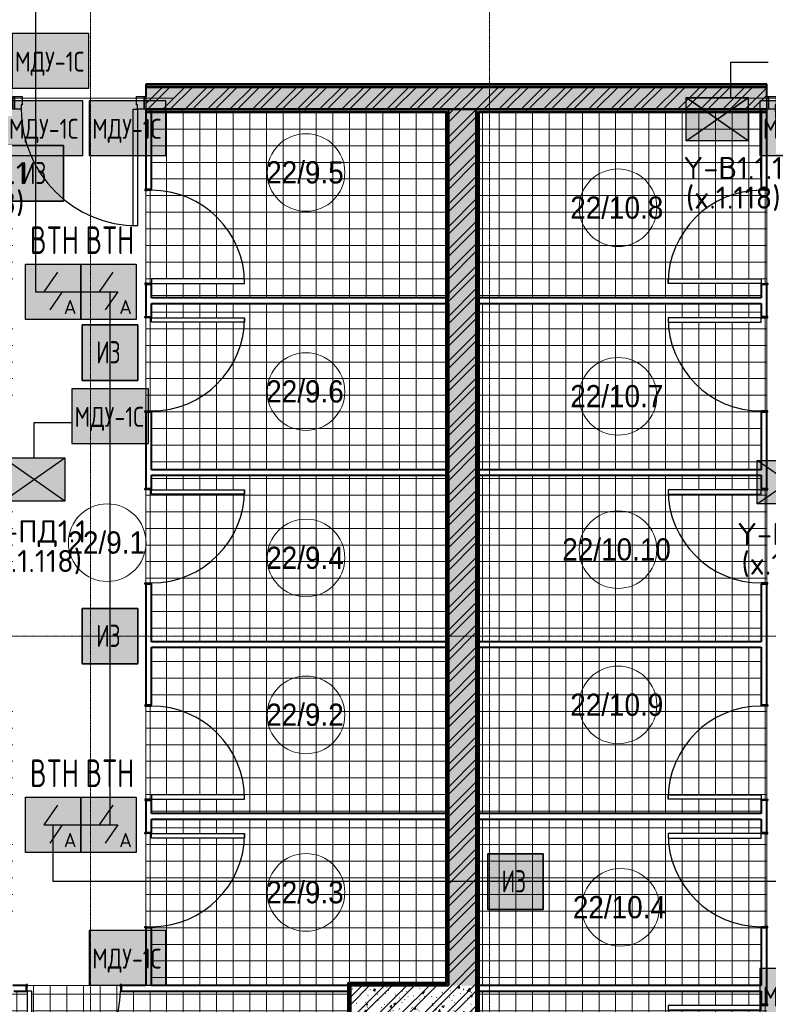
# Model space of a CAD drawing. Header units: millimetres. Extents: x -135639 to 224623, y -383017 to -59102.
# Tile 371 of 494: x 117175 to 123927, y -188040 to -179164. Entities that reach past the tile are written whole.
import ezdxf
from ezdxf.enums import TextEntityAlignment as Align

# ---------------------------------------------------------------- set-up
doc = ezdxf.new("R2010")
doc.units = ezdxf.units.MM
doc.linetypes.add('CONTINOUS', pattern=[0])
doc.linetypes.add('Линия сетки', pattern=[25, 20, -2.5, 0, -2.5])
for name, color, linetype, lineweight in [('A-010-A_ROOM', 7, 'Continuous', 20), ('A-200-M_WALL', 7, 'Continuous', 18), ('A-200-M_WALL_INT', 7, 'Continuous', 18), ('A-200-M_WALL_PAT', 7, 'Continuous', 40), ('A-325-M_DOOR', 7, 'Continuous', 18), ('A-325-M_DOOR__FRAME', 7, 'Continuous', 30), ('A-325-M_DOOR_PANEL', 7, 'Continuous', 30), ('A-350-H_CEILING', 7, 'Continuous', 18), ('A-350-M_CEILING', 7, 'Continuous', 18), ('S-280-M_STRUCT_FRAME', 7, 'Continuous', 18), ('Z-030-M_GRID', 7, 'Continuous', 9), ('Арматура воздуховодов', 7, 'Continuous', 18), ('ОС', 5, 'Continuous', 25), ('ПС', 7, 'Continuous', 40), ('СС-011-ПОЖ-СИГНАЛИЗАЦИЯ', 1, 'Continuous', 30)]:
    doc.layers.add(name, color=color, linetype=linetype, lineweight=lineweight)
doc.layers.add('ССПС', color=5, linetype='Continuous')
doc.styles.add('1111', font='isocpeur.ttf')
doc.styles.add('Arial_2', font='arial.ttf', dxfattribs={"width": 0.9, "height": 400})
doc.styles.add('ISOCPEUR', font='isocpeur.ttf', dxfattribs={"height": 300})
pattern_1 = [(50, (0, 0), (218.62117, -19.1268), [22.86, -251.46]), (355, (0, 0), (-42.29187, 229.2684), [18.288, -201.168]), (100.451, (18.22, -1.6), (176.33107, 210.13963), [19.428, -213.708]), (46.184, (0, 60.96), (325.29495, -50.45164), [34.29, -377.19]), (96.636, (27.1, 56.76), (284.883, 296.91266), [29.142, -320.562]), (351.184, (0, 60.96), (284.8858, 296.9107), [27.432, -301.752]), (21, (30.48, 45.72), (181.93753, -122.71832), [22.86, -251.46]), (326, (30.48, 45.72), (74.16223, 221.0262), [18.288, -201.168]), (71.451, (45.64, 35.5), (256.10035, 98.30526), [19.428, -213.708]), (37.5, (0, 0), (3.70639, 101.465895), [3.353, -195.377, 3.353, -200.863, -201.93]), (37.5, (0, 0), (3.70639, 101.465895), [-402.946, 3.353, -198.577]), (7.5, (0, 0), (80.18358, 120.21653), [3.353, -113.081, 3.353, -190.805, -76.962]), (7.5, (0, 0), (80.18358, 120.21653), [-310.591, 3.353, -73.609]), (327.5, (-67.97, 0), (162.708646, -6.87497), [3.353, -72.847, 3.353, -234.391, -315.468]), (327.5, (-67.97, 0), (162.708646, -6.87497), [-313.944, 3.353, -312.115]), (317.5, (-98.45, 0), (177.75468, 30.51183), [3.353, -95.707, 3.353, -154.534, -224.028]), (317.5, (-98.45, 0), (177.75468, 30.51183), [-256.946, 3.353, -220.675])]
pattern_2 = [(45, (0, 0), (-101.02788, 101.02788), []), (45, (67.35, 0), (-101.02788, 101.02788), [])]
pattern_3 = [(0, (0, 0), (0, 150), []), (90, (0, 0), (-150, 9e-15), [])]
pattern_4 = [(0, (0, 0), (406.4, 101.6), [33.528, -271.272, 33.528, -271.272, -1625.6]), (0, (0, 0), (406.4, 101.6), [-609.6, 33.528, -576.072, 33.528, -271.272, -711.2]), (0, (0, 0), (406.4, 101.6), [-1524, 33.528, -169.672, 33.528, -474.472]), (120, (152.4, 50.8), (-291.18818, 301.152724), [33.528, -271.272, 33.528, -271.272, -1625.6]), (120, (152.4, 50.8), (-291.18818, 301.152724), [-609.6, 33.528, -576.072, 33.528, -271.272, -711.2]), (120, (152.4, 50.8), (-291.18818, 301.152724), [-1524, 33.528, -169.672, 33.528, -474.472]), (240, (203.2, 254), (-115.21182, -402.752724), [33.528, -271.272, 33.528, -271.272, -1625.6]), (240, (203.2, 254), (-115.21182, -402.752724), [-609.6, 33.528, -576.072, 33.528, -271.272, -711.2]), (240, (203.2, 254), (-115.21182, -402.752724), [-1524, 33.528, -169.672, 33.528, -474.472])]

# ---------------------------------------------------------------- blocks, each defined once
blk = doc.blocks.new('101_Дверь_Однопольная - _ПЧ_800х2000_Кладовая_Л-4170134-B1_-7_650_')
at = {"layer": 'A-325-M_DOOR', "color": 253, "lineweight": 30, "true_color": 0xaaaaaa}
for p, q in [((-430, 25), (-431, 25)), ((-431, 25), (-431, -35)), ((-430, -35), (-430, 25)), ((431, 25), (430, 25)), ((430, 25), (430, -35)), ((431, -35), (431, 25)), ((-431, -35), (-430, -35)), ((430, -35), (431, -35))]:
    blk.add_line(p, q, dxfattribs=at)
at = {"layer": 'A-325-M_DOOR__FRAME', "color": 253, "true_color": 0xaaaaaa}
for p, q in [((-420, 25), (-430, 25)), ((-430, 25), (-430, -35)), ((-420, -15), (-420, 25)), ((430, 25), (420, 25)), ((420, 25), (420, -15)), ((430, -35), (430, 25)), ((-430, -35), (-419, -35)), ((-419, -15), (-420, -15)), ((-419, -35), (-419, -15)), ((420, -15), (419, -15)), ((419, -15), (419, -35)), ((419, -35), (430, -35))]:
    blk.add_line(p, q, dxfattribs=at)
at = {"layer": 'A-325-M_DOOR_PANEL', "color": 253, "true_color": 0xaaaaaa}
for p, q in [((420, 865), (380, 865)), ((380, 865), (380, 25)), ((420, 25), (420, 865)), ((380, 25), (420, 25))]:
    blk.add_line(p, q, dxfattribs=at)
blk.add_arc((420, 25), 840, 90, 180, dxfattribs=at)
blk = doc.blocks.new('101_Дверь_Однопольная - _ПЧ_800х2000_Кладовая_Пр-4169783-B1_-7_650_')
at = {"layer": 'A-325-M_DOOR', "color": 253, "lineweight": 30, "true_color": 0xaaaaaa}
for p, q in [((-431, 25), (-430, 25)), ((-431, -35), (-431, 25)), ((-430, 25), (-430, -35)), ((430, -35), (430, 25)), ((430, 25), (431, 25)), ((431, 25), (431, -35)), ((-430, -35), (-431, -35)), ((431, -35), (430, -35))]:
    blk.add_line(p, q, dxfattribs=at)
at = {"layer": 'A-325-M_DOOR__FRAME', "color": 253, "true_color": 0xaaaaaa}
for p, q in [((-430, 25), (-420, 25)), ((-430, -35), (-430, 25)), ((-420, 25), (-420, -15)), ((420, 25), (430, 25)), ((420, -15), (420, 25)), ((430, 25), (430, -35)), ((-419, -35), (-430, -35)), ((-420, -15), (-419, -15)), ((-419, -15), (-419, -35)), ((419, -15), (420, -15)), ((419, -35), (419, -15)), ((430, -35), (419, -35))]:
    blk.add_line(p, q, dxfattribs=at)
at = {"layer": 'A-325-M_DOOR_PANEL', "color": 253, "true_color": 0xaaaaaa}
for p, q in [((-420, 865), (-380, 865)), ((-420, 25), (-420, 865)), ((-380, 865), (-380, 25)), ((-380, 25), (-420, 25))]:
    blk.add_line(p, q, dxfattribs=at)
blk.add_arc((-420, 25), 840, 0, 90, dxfattribs=at)
blk = doc.blocks.new('101_Дверь_Однопольная - _ПЧ_Мет_1000х2000_Блок кладовых_EI60_Пр-4454897-B1_-7_650_')
at = {"layer": 'A-325-M_DOOR', "color": 253, "lineweight": 30, "true_color": 0xaaaaaa}
for p, q in [((-600, 100), (-585, 100)), ((-600, -15), (-600, 100)), ((-585, 100), (-585, -15)), ((585, -15), (585, 100)), ((585, 100), (600, 100)), ((600, 100), (600, -15)), ((-585, -15), (-600, -15)), ((600, -15), (585, -15))]:
    blk.add_line(p, q, dxfattribs=at)
at = {"layer": 'A-325-M_DOOR__FRAME', "color": 253, "true_color": 0xaaaaaa}
for p, q in [((-585, 100), (-525, 100)), ((-585, -15), (-585, 100)), ((-525, 100), (-525, 60)), ((525, 100), (585, 100)), ((525, 60), (525, 100)), ((585, 100), (585, -15)), ((-525, 60), (-515, 60)), ((-515, 60), (-515, -15)), ((515, 60), (525, 60)), ((515, -15), (515, 60)), ((-515, -15), (-585, -15)), ((585, -15), (515, -15))]:
    blk.add_line(p, q, dxfattribs=at)
at = {"layer": 'A-325-M_DOOR_PANEL', "color": 253, "true_color": 0xaaaaaa}
for p, q in [((-525, 1150), (-485, 1150)), ((-525, 100), (-525, 1150)), ((-485, 1150), (-485, 100)), ((-485, 100), (-525, 100))]:
    blk.add_line(p, q, dxfattribs=at)
blk.add_arc((-525, 100), 1050, 0, 90, dxfattribs=at)
blk = doc.blocks.new('ПР - _ПЧ_1200_200_Оп250-250_Шаг300_Арм16_Арм10-3250725-B1_-7_650_')
at = {"layer": 'S-280-M_STRUCT_FRAME', "color": 21, "true_color": 0xffaaaa}
for p, q in [((-850, 0), (850, 0)), ((-850, 0), (-600, 0)), ((-515, 0), (515, 0)), ((-515, 0), (515, 0)), ((600, 0), (850, 0))]:
    blk.add_line(p, q, dxfattribs=at)
blk = doc.blocks.new('135_SLK_GD_AR_rvt-1-B1_-7_650_')
at = {"layer": 'A-200-M_WALL_PAT', "lineweight": 9, "true_color": 0xaaaaaa}
h = blk.add_hatch(dxfattribs=at)
h.set_pattern_fill('FP_11', color=253, style=0, pattern_type=2)
h.set_pattern_definition(pattern_4)
h.paths.add_polyline_path([(136300, 13050), (136300, 13070), (134940, 13070), (134940, 13050), (136297.5, 13050)])
h.paths.add_polyline_path([(133250, 13050), (133740, 13050), (133740, 13070), (133250, 13070)])
h.paths.add_polyline_path([(129706.9, 13050), (132050, 13050), (132050, 13070), (126450, 13070), (126450, 13050), (127823.9, 13050)])
h.paths.add_polyline_path([(124057.9, 13050), (125250, 13050), (125250, 13070), (119375, 13070), (119375, 13050), (120291.8, 13050)])
h.paths.add_polyline_path([(118175, 13050), (118175, 13070), (114800, 13070), (114800, 13050), (116525.8, 13050)])
h.paths.add_polyline_path([(111300, 13050), (113600, 13050), (113600, 13070), (109300, 13070), (109300, 13050), (110876.7, 13050)])
h.paths.add_polyline_path([(107450, 13050), (107450, 13070), (104491, 13070), (104475.1, 13050), (105227.6, 13050)])
h = blk.add_hatch(dxfattribs=at)
h.set_pattern_fill('FP_1', color=253, style=0, pattern_type=2)
h.set_pattern_definition(pattern_1)
h.paths.add_polyline_path([(133740, 12850), (133740, 13050), (133250, 13050), (133250, 12850), (133473, 12850)])
h.paths.add_polyline_path([(136300, 12850), (136300, 13050), (134940, 13050), (134940, 12850), (136297.5, 12850)])
h.paths.add_polyline_path([(131590, 12850), (132050, 12850), (132050, 13050), (126450, 13050), (126450, 12850), (129706.9, 12850)])
h.paths.add_polyline_path([(122075, 12850), (125250, 12850), (125250, 13050), (119375, 13050), (119375, 12850), (120291.8, 12850)])
h.paths.add_polyline_path([(116525.8, 12850), (118175, 12850), (118175, 13050), (114800, 13050), (114800, 12850), (115195, 12850)])
h.paths.add_polyline_path([(111300, 12850), (113600, 12850), (113600, 13050), (111300, 13050)])
h = blk.add_hatch(dxfattribs=at)
h.set_pattern_fill('FP_2', color=253, style=0, pattern_type=2)
h.set_pattern_definition(pattern_2)
h.paths.add_polyline_path([(133740, 12850), (133740, 13050), (133250, 13050), (133250, 12850), (133473, 12850)])
h.paths.add_polyline_path([(136300, 12850), (136300, 13050), (134940, 13050), (134940, 12850), (136297.5, 12850)])
h.paths.add_polyline_path([(131590, 12850), (132050, 12850), (132050, 13050), (126450, 13050), (126450, 12850), (129706.9, 12850)])
h.paths.add_polyline_path([(122075, 12850), (125250, 12850), (125250, 13050), (119375, 13050), (119375, 12850), (120291.8, 12850)])
h.paths.add_polyline_path([(116525.8, 12850), (118175, 12850), (118175, 13050), (114800, 13050), (114800, 12850), (115195, 12850)])
h.paths.add_polyline_path([(111300, 12850), (113600, 12850), (113600, 13050), (111300, 13050)])
h = blk.add_hatch(dxfattribs=at)
h.set_pattern_fill('FP_11', color=253, style=0, pattern_type=2)
h.set_pattern_definition(pattern_4)
h.paths.add_polyline_path([(129155, 12830), (129160, 12830), (129160, 12850), (126450, 12850), (126450, 12830), (127823.9, 12830)])
h.paths.add_polyline_path([(124057.9, 12830), (125250, 12830), (125250, 12850), (122350, 12850), (122350, 12830), (122370, 12830)])
h = blk.add_hatch(dxfattribs=at)
h.set_pattern_fill('FP_11', color=253, style=0, pattern_type=2)
h.set_pattern_definition(pattern_4)
h.paths.add_polyline_path([(129160, 4970), (129180, 4970), (129180, 12850), (129160, 12850), (129160, 4975)])
h = blk.add_hatch(dxfattribs=at)
h.set_pattern_fill('FP_1', color=253, style=0, pattern_type=2)
h.set_pattern_definition(pattern_1)
h.paths.add_polyline_path([(129180, 4950), (129430, 4950), (129430, 12850), (129180, 12850), (129180, 4975)])
h = blk.add_hatch(dxfattribs=at)
h.set_pattern_fill('FP_2', color=253, style=0, pattern_type=2)
h.set_pattern_definition(pattern_2)
h.paths.add_polyline_path([(129180, 4950), (129430, 4950), (129430, 12850), (129180, 12850), (129180, 4975)])
h = blk.add_hatch(dxfattribs=at)
h.set_pattern_fill('FP_11', color=253, style=0, pattern_type=2)
h.set_pattern_definition(pattern_4)
h.paths.add_polyline_path([(132050, 12830), (132050, 12850), (129430, 12850), (129430, 12830), (131590, 12830)])
h = blk.add_hatch(dxfattribs=at)
h.set_pattern_fill('FP_11', color=253, style=0, pattern_type=2)
h.set_pattern_definition(pattern_4)
h.paths.add_polyline_path([(129450, 4680), (129450, 12830), (129430, 12830), (129430, 4680)])
h = blk.add_hatch(dxfattribs=at)
h.set_pattern_fill('FP_11', color=253, style=0, pattern_type=2)
h.set_pattern_definition(pattern_4)
h.paths.add_polyline_path([(128275, 3504.6), (128295, 3534.3), (128295, 4970), (128275, 4970), (128275, 3513.5)])
h = blk.add_hatch(dxfattribs=at)
h.set_pattern_fill('FP_11', color=253, style=0, pattern_type=2)
h.set_pattern_definition(pattern_4)
h.paths.add_polyline_path([(128295, 4950), (129180, 4950), (129180, 4970), (128295, 4970)])
h = blk.add_hatch(dxfattribs=at)
h.set_pattern_fill('FP_1', color=253, style=0, pattern_type=2)
h.set_pattern_definition(pattern_1)
h.paths.add_polyline_path([(128295, 4700), (129430, 4700), (129430, 4950), (128295, 4950)])
h = blk.add_hatch(dxfattribs=at)
h.set_pattern_fill('FP_2', color=253, style=0, pattern_type=2)
h.set_pattern_definition(pattern_2)
h.paths.add_polyline_path([(128295, 4700), (129430, 4700), (129430, 4950), (128295, 4950)])
at = {"layer": 'A-350-H_CEILING', "true_color": 0xaaaaaa}
h = blk.add_hatch(dxfattribs=at)
h.set_pattern_fill('FP_13', color=253, style=0, pattern_type=2)
h.set_pattern_definition(pattern_3)
h.paths.add_polyline_path([(125380, 4900), (125420, 4900), (125420, 4060), (125380, 4060), (125380, 4877.3)])
h.paths.add_polyline_path([(127016, 2129.8), (127168.7, 2356.3), (127392.6, 2205.3), (128270, 3506.1), (128270, 4900), (126220, 4900), (126219, 4950), (125381, 4950), (125380, 4900), (125259.8, 4900), (124524.7, 3810.2), (126882.4, 2219.9)])
h.paths.add_polyline_path([(124483.3, 3838.1), (125200, 4900.7), (125200, 5480), (125250, 5481), (125250, 6319), (125200, 6320), (125200, 6450), (122330.8, 6450), (121793, 5652.7), (124482.1, 3838.9)])
h.paths.add_polyline_path([(126500, 6320), (127340, 6320), (127340, 6280), (126500, 6280), (126500, 6319)])
h.paths.add_polyline_path([(127823.9, 4950), (128270, 4950), (128270, 4975), (129155, 4975), (129155, 6450), (126500, 6450), (126500, 6320), (126450, 6319), (126450, 5481), (126500, 5480), (126500, 4950)])
h.paths.add_polyline_path([(124850, 6280), (124360, 6280), (124360, 6320), (125200, 6319), (125200, 6280), (125041.4, 6280)])
h.paths.add_polyline_path([(129155, 6500), (129155, 8000), (126500, 8000), (126500, 7470), (126450, 7469), (126450, 6631), (126500, 6630), (126500, 6500), (128468.6, 6500)])
h.paths.add_polyline_path([(125200, 6630), (124360, 6630), (124360, 6670), (125200, 6670), (125200, 6631)])
h.paths.add_polyline_path([(125200, 6500), (125200, 6630), (125250, 6631), (125250, 7469), (125200, 7470), (125200, 7500), (124850, 7500), (124850, 8000), (122375, 8000), (122375, 6515.5), (122364.5, 6500), (125006.9, 6500)])
h.paths.add_polyline_path([(127340, 6630), (126500, 6631), (126500, 6670), (127340, 6670)])
h.paths.add_polyline_path([(126500, 9420), (127340, 9420), (127340, 9380), (126500, 9380), (126500, 9419)])
h.paths.add_polyline_path([(127823.9, 8050), (129155, 8050), (129155, 9550), (126500, 9550), (126500, 9420), (126450, 9419), (126450, 8581), (126500, 8580), (126500, 8050), (127571, 8050)])
h.paths.add_polyline_path([(122375, 8050), (124850, 8050), (124850, 8500), (125200, 8500), (125200, 8630), (125250, 8631), (125250, 9469), (125200, 9470), (125200, 9550), (122375, 9550), (122375, 8467.6)])
h.paths.add_polyline_path([(124850, 9430), (124360, 9430), (124360, 9470), (125200, 9469), (125200, 9430), (124935.5, 9430)])
h.paths.add_polyline_path([(126500, 10970), (127340, 10970), (127340, 10930), (126500, 10930), (126500, 10969)])
h.paths.add_polyline_path([(129155, 9600), (129155, 11100), (126500, 11100), (126500, 10970), (126450, 10969), (126450, 10131), (126500, 10130), (126500, 9600), (128815.9, 9600)])
h.paths.add_polyline_path([(122375, 9600), (125200, 9600), (125200, 10130), (125250, 10131), (125250, 10969), (125200, 10970), (125200, 11100), (122375, 11100)])
h.paths.add_polyline_path([(125200, 10930), (124360, 10930), (124360, 10970), (125200, 10969)])
h.paths.add_polyline_path([(128989.6, 11150), (129155, 11150), (129155, 12825), (126500, 12825), (126500, 12120), (126450, 12119), (126450, 11281), (126500, 11280), (126500, 11150), (127823.9, 11150)])
h.paths.add_polyline_path([(125200, 11280), (124360, 11280), (124360, 11320), (125200, 11320), (125200, 11281)])
h.paths.add_polyline_path([(123327, 11150), (125200, 11150), (125200, 11280), (125250, 11281), (125250, 12119), (125200, 12120), (125200, 12825), (122375, 12825), (122375, 11150)])
h.paths.add_polyline_path([(126500, 11280), (126500, 11320), (127340, 11320), (127340, 11280), (126816.7, 11280)])
h = blk.add_hatch(dxfattribs=at)
h.set_pattern_fill('FP_13', color=253, style=0, pattern_type=2)
h.set_pattern_definition(pattern_3)
h.paths.add_polyline_path([(129821, 2497.3), (130446.8, 3425), (132000, 3425), (132000, 3930), (132050, 3931), (132050, 4769), (132000, 4770), (132000, 4900), (129455, 4900), (129455, 4675), (128570, 4675), (128570, 3503.8), (128494.5, 3392), (129715.9, 2568.1)])
h.paths.add_polyline_path([(133350, 4770), (134190, 4770), (134190, 4730), (133350, 4730), (133350, 4750)])
h.paths.add_polyline_path([(136110.3, 3425), (136275, 3425), (136275, 4900), (133350, 4900), (133350, 4770), (133300, 4769), (133300, 3931), (133350, 3930), (133350, 3425), (135356, 3425)])
h.paths.add_polyline_path([(131160, 4730), (131160, 4770), (132000, 4769), (132000, 4730), (131590, 4730)])
h.paths.add_polyline_path([(133350, 6320), (134190, 6320), (134190, 6280), (133350, 6280), (133350, 6300)])
h.paths.add_polyline_path([(136171.8, 4950), (136275, 4950), (136275, 6450), (133350, 6450), (133350, 6320), (133300, 6319), (133300, 5481), (133350, 5480), (133350, 4950), (135356, 4950)])
h.paths.add_polyline_path([(129455, 4950), (132000, 4950), (132000, 5480), (132050, 5481), (132050, 6319), (132000, 6320), (132000, 6450), (129455, 6450), (129455, 4975)])
h.paths.add_polyline_path([(131590, 6280), (131160, 6280), (131160, 6320), (132000, 6319), (132000, 6280)])
h.paths.add_polyline_path([(136275, 6500), (136275, 7975), (133352, 7975), (133352, 7980), (133350, 7980), (133349.6, 7470), (133300, 7469), (133300, 6631), (133350, 6630), (133350, 6500), (136234.4, 6500)])
h.paths.add_polyline_path([(132000, 6630), (131160, 6630), (131160, 6670), (132000, 6670), (132000, 6631)])
h.paths.add_polyline_path([(129455, 6500), (132000, 6500), (132000, 6630), (132050, 6631), (132050, 7469), (132000, 7470), (132000, 8000), (129455, 8000)])
h.paths.add_polyline_path([(133350, 6630), (133350, 6670), (134190, 6670), (134190, 6630), (133473, 6630)])
h.paths.add_polyline_path([(132000, 8050), (132000, 8580), (132050, 8581), (132050, 9419), (132000, 9420), (132000, 9550), (129455, 9550), (129455, 8050), (131590, 8050)])
h.paths.add_polyline_path([(132000, 9380), (131160, 9380), (131160, 9420), (132000, 9419)])
h.paths.add_polyline_path([(131590, 9600), (132000, 9600), (132000, 10130), (132050, 10131), (132050, 10969), (132000, 10970), (132000, 11100), (129455, 11100), (129455, 9600), (131160, 9600)])
h.paths.add_polyline_path([(131160, 10930), (131160, 10970), (132000, 10969), (132000, 10930), (131432.8, 10930)])
h.paths.add_polyline_path([(132000, 11280), (131160, 11280), (131160, 11320), (132000, 11320), (132000, 11281)])
h.paths.add_polyline_path([(131590, 11150), (132000, 11150), (132000, 11280), (132050, 11281), (132050, 12119), (132000, 12120), (132000, 12825), (129455, 12825), (129455, 11150), (131503.5, 11150)])
at = {"layer": 'A-200-M_WALL', "color": 253, "lineweight": 40, "true_color": 0xaaaaaa}
for p, q in [((132050, 13070), (126450, 13070)), ((132050, 13050), (126450, 13050)), ((126450, 13050), (132050, 13050)), ((126500, 12850), (126450, 12850)), ((126450, 12850), (126500, 12850)), ((126500, 12850), (126450, 12850)), ((126450, 12830), (129155, 12830)), ((126500, 12850), (129155, 12850)), ((129155, 12850), (126500, 12850)), ((129160, 12850), (129155, 12850)), ((129155, 12830), (129160, 12830)), ((129160, 12830), (129160, 4975)), ((129180, 12850), (129180, 11150)), ((129430, 12850), (129180, 12850)), ((129180, 12850), (129430, 12850)), ((129180, 11150), (129180, 12850)), ((129430, 12850), (132000, 12850)), ((132000, 12850), (129430, 12850)), ((129430, 12830), (129430, 12825)), ((129430, 11150), (129430, 12825)), ((129430, 12825), (129430, 11150)), ((129450, 12830), (132050, 12830)), ((129450, 12825), (129450, 12830)), ((129450, 4680), (129450, 12825)), ((132000, 12850), (132050, 12850)), ((132050, 12850), (132000, 12850)), ((132050, 12850), (132000, 12850)), ((129180, 11100), (129180, 11150)), ((129180, 11100), (129180, 9600)), ((129180, 9600), (129180, 11100)), ((129430, 11100), (129430, 11150)), ((129430, 11150), (129430, 11100)), ((129430, 11150), (129430, 11100)), ((129430, 9600), (129430, 11100)), ((129430, 11100), (129430, 9600)), ((129180, 9550), (129180, 9600)), ((129430, 9550), (129430, 9600)), ((129430, 9600), (129430, 9550)), ((129430, 9600), (129430, 9550)), ((129180, 9550), (129180, 8050)), ((129180, 8050), (129180, 9550)), ((129430, 8050), (129430, 9550)), ((129430, 9550), (129430, 8050)), ((129180, 8050), (129180, 8000)), ((129180, 8000), (129180, 8050)), ((129180, 8000), (129180, 8050)), ((129180, 8000), (129180, 6500)), ((129180, 6500), (129180, 8000)), ((129430, 8000), (129430, 8050)), ((129430, 8050), (129430, 8000)), ((129430, 8050), (129430, 8000)), ((129430, 6500), (129430, 8000)), ((129430, 8000), (129430, 6500)), ((129180, 6500), (129180, 6450)), ((129180, 6450), (129180, 6500)), ((129180, 6450), (129180, 6500)), ((129430, 6450), (129430, 6500)), ((129430, 6500), (129430, 6450)), ((129430, 6500), (129430, 6450)), ((129180, 6450), (129180, 4975)), ((129180, 4975), (129180, 6450)), ((129430, 4950), (129430, 6450)), ((129430, 6450), (129430, 4950)), ((129160, 4975), (129160, 4970)), ((129180, 4970), (129180, 4975)), ((128275, 4970), (128275, 3513.5)), ((128275, 4970), (128295, 4970)), ((129160, 4970), (128295, 4970)), ((129180, 4950), (128295, 4950)), ((128295, 4950), (129180, 4950)), ((129430, 4950), (129430, 4900)), ((129430, 4900), (129430, 4950))]:
    blk.add_line(p, q, dxfattribs=at)
at = {"layer": 'A-200-M_WALL_INT', "color": 253, "lineweight": 40, "true_color": 0xaaaaaa}
for p, q in [((132050, 13075), (126450, 13075)), ((126450, 13075), (126450, 13050)), ((126450, 13050), (126450, 12965)), ((132050, 13050), (132050, 13075)), ((132050, 12965), (132050, 13050)), ((126450, 12850), (126450, 12131)), ((126450, 12850), (126450, 12825)), ((126450, 12825), (129155, 12825)), ((126500, 12131), (126500, 12850)), ((129155, 12850), (129180, 12850)), ((129155, 12825), (129155, 4975)), ((129180, 12850), (129160, 12850)), ((129430, 12825), (129430, 12850)), ((129430, 12850), (129430, 12830)), ((129455, 12825), (132050, 12825)), ((129455, 4675), (129455, 12825)), ((132000, 12850), (132000, 12131)), ((132050, 12131), (132050, 12850)), ((132050, 12825), (132050, 12850)), ((126450, 11269), (126450, 10981)), ((126500, 11150), (126500, 11269)), ((132000, 11269), (132000, 11150)), ((132050, 10981), (132050, 11269)), ((129180, 11150), (126500, 11150)), ((126500, 10981), (126500, 11100)), ((126500, 11100), (129180, 11100)), ((132000, 11150), (129430, 11150)), ((129430, 11100), (132000, 11100)), ((132000, 11100), (132000, 10981)), ((126450, 10119), (126450, 9431)), ((126500, 9600), (126500, 10119)), ((132000, 10119), (132000, 9600)), ((132050, 9431), (132050, 10119)), ((129180, 9600), (126500, 9600)), ((132000, 9600), (129430, 9600)), ((126500, 9431), (126500, 9550)), ((126500, 9550), (129180, 9550)), ((129430, 9550), (132000, 9550)), ((132000, 9550), (132000, 9431)), ((126450, 8569), (126450, 7481)), ((126500, 8050), (126500, 8569)), ((132000, 8569), (132000, 8050)), ((132050, 7481), (132050, 8569)), ((129180, 8050), (126500, 8050)), ((126500, 7481), (126500, 8000)), ((126500, 8000), (129180, 8000)), ((132000, 8050), (129430, 8050)), ((129430, 8000), (132000, 8000)), ((132000, 8000), (132000, 7481)), ((126450, 6619), (126450, 6331)), ((126500, 6500), (126500, 6619)), ((132000, 6619), (132000, 6500)), ((132050, 6331), (132050, 6619)), ((129180, 6500), (126500, 6500)), ((132000, 6500), (129430, 6500)), ((126500, 6331), (126500, 6450)), ((126500, 6450), (129180, 6450)), ((129430, 6450), (132000, 6450)), ((132000, 6450), (132000, 6331)), ((126450, 5469), (126450, 4950)), ((126500, 4950), (126500, 5469)), ((132000, 5469), (132000, 4950)), ((132050, 4781), (132050, 5469)), ((128275, 4975), (128270, 4975)), ((128270, 4975), (128270, 3506.1)), ((128295, 4975), (128275, 4975)), ((129155, 4975), (128295, 4975)), ((129180, 4975), (129180, 4950)), ((125369, 4950), (125250, 4950)), ((125259.8, 4900), (125369, 4900)), ((126450, 4950), (126231, 4950)), ((126231, 4900), (128295, 4900)), ((128295, 4950), (126500, 4950)), ((128295, 4900), (128295, 4950)), ((128295, 4950), (128295, 4700)), ((128295, 4700), (128295, 4950)), ((129180, 4950), (129180, 4970)), ((132000, 4950), (129430, 4950)), ((129430, 4950), (129430, 4700)), ((129430, 4900), (132000, 4900)), ((129430, 4700), (129430, 4900)), ((132000, 4900), (132000, 4781))]:
    blk.add_line(p, q, dxfattribs=at)
at = {"layer": 'A-350-M_CEILING', "color": 253, "true_color": 0xaaaaaa}
for p, q in [((126450, 12119), (126450, 11281)), ((132050, 11281), (132050, 12119)), ((126450, 10969), (126450, 10131)), ((132050, 10131), (132050, 10969)), ((126450, 9419), (126450, 8581)), ((132050, 8581), (132050, 9419)), ((126450, 7469), (126450, 6631)), ((132050, 6631), (132050, 7469)), ((126450, 6319), (126450, 5481)), ((132050, 5481), (132050, 6319)), ((126219, 4950), (125381, 4950))]:
    blk.add_line(p, q, dxfattribs=at)
at = {"layer": 'A-325-M_DOOR', "color": 253, "lineweight": 18, "true_color": 0xaaaaaa}
for name, p, rotation in [('101_Дверь_Однопольная - _ПЧ_Мет_1000х2000_Блок кладовых_EI60_Пр-4454897-B1_-7_650_', (125850, 12950), 180), ('101_Дверь_Однопольная - _ПЧ_Мет_1000х2000_Блок кладовых_EI60_Пр-4454897-B1_-7_650_', (132650, 12950), 180), ('101_Дверь_Однопольная - _ПЧ_800х2000_Кладовая_Л-4170134-B1_-7_650_', (126475, 11700), 270), ('101_Дверь_Однопольная - _ПЧ_800х2000_Кладовая_Пр-4169783-B1_-7_650_', (132025, 11700), 90), ('101_Дверь_Однопольная - _ПЧ_800х2000_Кладовая_Пр-4169783-B1_-7_650_', (126475, 10550), 270), ('101_Дверь_Однопольная - _ПЧ_800х2000_Кладовая_Л-4170134-B1_-7_650_', (132025, 10550), 90), ('101_Дверь_Однопольная - _ПЧ_800х2000_Кладовая_Пр-4169783-B1_-7_650_', (126475, 9000), 270), ('101_Дверь_Однопольная - _ПЧ_800х2000_Кладовая_Л-4170134-B1_-7_650_', (132025, 9000), 90), ('101_Дверь_Однопольная - _ПЧ_800х2000_Кладовая_Л-4170134-B1_-7_650_', (126475, 7050), 270), ('101_Дверь_Однопольная - _ПЧ_800х2000_Кладовая_Пр-4169783-B1_-7_650_', (132025, 7050), 90), ('101_Дверь_Однопольная - _ПЧ_800х2000_Кладовая_Пр-4169783-B1_-7_650_', (126475, 5900), 270), ('101_Дверь_Однопольная - _ПЧ_800х2000_Кладовая_Л-4170134-B1_-7_650_', (132025, 5900), 90), ('101_Дверь_Однопольная - _ПЧ_800х2000_Кладовая_Л-4170134-B1_-7_650_', (125800, 4925), 180), ('101_Дверь_Однопольная - _ПЧ_800х2000_Кладовая_Л-4170134-B1_-7_650_', (132025, 4350), 90)]:
    blk.add_blockref(name, p, dxfattribs=dict(at, rotation=rotation))
at = {"layer": 'S-280-M_STRUCT_FRAME', "color": 253, "lineweight": 18, "true_color": 0xaaaaaa, "rotation": 180}
for p in [(125850, 12950), (132650, 12950)]:
    blk.add_blockref('ПР - _ПЧ_1200_200_Оп250-250_Шаг300_Арм16_Арм10-3250725-B1_-7_650_', p, dxfattribs=at)
blk = doc.blocks.new('050_Марка_Помещение - Номер-620969-B1_-7_650_')
at = {"layer": 'A-010-A_ROOM', "color": 253, "true_color": 0xaaaaaa}
blk.add_circle((0, 0), 3.5, dxfattribs=at)
blk = doc.blocks.new('-1 эт')
at = {"layer": 'Z-030-M_GRID', "color": 253, "linetype": 'Линия сетки', "true_color": 0xaaaaaa}
for p, q in [((125950, -18423.4), (125950, 133719.9)), ((129550, -19693.2), (129550, 133719.9)), ((155950.9, 8100), (-3678.8, 8100))]:
    blk.add_line(p, q, dxfattribs=at)
at = {"lineweight": 5}
blk.add_blockref('135_SLK_GD_AR_rvt-1-B1_-7_650_', (0, 0), dxfattribs=at)
at = {"layer": 'A-010-A_ROOM', "color": 253, "true_color": 0xaaaaaa, "xscale": 99.99999999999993, "yscale": 99.99999999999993, "zscale": 99.99999999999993}
for p in [(127893.9, 12280), (130708, 11962), (127893.9, 10305), (130708, 10262), (126101.1, 8942.8), (127893.9, 8805), (130708, 8880.1), (130708, 7480.1), (127893.9, 7389.9), (127893.9, 5789.9), (130731.7, 5655.1)]:
    blk.add_blockref('050_Марка_Помещение - Номер-620969-B1_-7_650_', p, dxfattribs=at)
at = {"layer": 'A-010-A_ROOM', "color": 253, "lineweight": 9, "true_color": 0xaaaaaa, "char_height": 200, "attachment_point": 1, "style": 'Arial_2'}
for s, insert, width in [('22/9.5', (127535, 12381.7), 865.822), ('22/10.8', (130277.5, 12063.8), 1038.987), ('22/9.6', (127535, 10406.7), 865.822), ('22/10.7', (130277.5, 10363.8), 1038.987), ('22/9.1', (125742.2, 9044.5), 865.822), ('22/10.10', (130206, 8981.8), 1212.151), ('22/9.4', (127535, 8906.7), 865.822), ('22/10.9', (130277.5, 7581.8), 1038.987), ('22/9.2', (127535, 7491.6), 865.822), ('22/9.3', (127535, 5891.6), 865.822), ('22/10.4', (130301.3, 5756.8), 1038.987)]:
    blk.add_mtext(s, dxfattribs=dict(at, insert=insert, width=width))
blk = doc.blocks.new('*U4706')
at = {"lineweight": 35, "true_color": 0xffffff}
h = blk.add_hatch(color=7, dxfattribs=at)
h.dxf.hatch_style = 1
h.paths.add_polyline_path([(0, 499.6), (0, 0), (499.6, 0), (499.6, 499.6)])
at = {"color": 1, "linetype": 'ByBlock', "lineweight": -2}
for p, q in [((289.5, 426.3), (166.9, 249.8)), ((166.9, 249.8), (332.7, 249.8)), ((332.7, 249.8), (219.3, 86.3))]:
    blk.add_line(p, q, dxfattribs=at)
at = {"color": 1, "linetype": 'ByBlock', "lineweight": -2, "ltscale": 0.1}
blk.add_lwpolyline([(0, 499.6), (499.6, 499.6), (499.6, 0), (0, 0)], close=True, dxfattribs=at)
at = {"color": 1, "linetype": 'ByBlock', "lineweight": -2, "ltscale": 1000, "style": '1111'}
blk.add_text('A', height=128.1, dxfattribs=at).set_placement((403.4, 49.2), align=Align.CENTER)
at = {"color": 0, "linetype": 'ByBlock', "lineweight": -2, "style": '1111'}
blk.add_attdef('INDEX', (-63.3, -234.7), '', height=125, dxfattribs=at)
at = {"color": 0, "linetype": 'ByBlock', "lineweight": -2, "style": '1111', "flags": 1}
for tag, p in [('NAME_DEVICE', (-64.1, -421.2)), ('NUM_POM', (-81.6, -847))]:
    blk.add_attdef(tag, p, '', height=125, dxfattribs=at)
at = {"color": 0, "linetype": 'ByBlock', "lineweight": -2, "style": '1111', "width": 0.7}
blk.add_attdef('NUM_DEVICE', (-64.1, -629.5), '', height=125, dxfattribs=at)
blk = doc.blocks.new('*U4714')
at = {"linetype": 'ByBlock', "lineweight": -2, "ltscale": 100}
h = blk.add_hatch(color=0, dxfattribs=at)
h.dxf.hatch_style = 1
h.paths.add_polyline_path([(0, 0), (139.7, 97.2), (0, 194.4)])
h.paths.add_polyline_path([(139.7, 97.2), (279.5, 0), (279.5, 194.4)])
at = {"linetype": 'CONTINOUS', "lineweight": 30, "ltscale": 100, "true_color": 0xffffff}
h = blk.add_hatch(color=7, dxfattribs=at)
h.dxf.hatch_style = 1
h.paths.add_polyline_path([(0, 194.4), (139.7, 97.2), (279.5, 194.4)])
h.paths.add_polyline_path([(0, 0), (279.5, 0), (139.7, 97.2)])
at = {"color": 0, "linetype": 'ByBlock', "lineweight": -2, "ltscale": 100}
for p, q in [((0, 194.4), (279.5, 0)), ((279.5, 194.4), (0, 0))]:
    blk.add_line(p, q, dxfattribs=at)
blk.add_lwpolyline([(279.5, 0), (0, 0), (0, 194.4), (279.5, 194.4)], close=True, dxfattribs=at)
blk = doc.blocks.new('ger')
at = {"lineweight": 40, "ltscale": 2, "true_color": 0xffffff}
h = blk.add_hatch(color=7, dxfattribs=at)
h.dxf.hatch_style = 1
h.paths.add_polyline_path([(491036.1, -67335.5), (491036.1, -66842.7), (490344.7, -66842.7), (490344.7, -67335.5)])
at = {"layer": 'ОС', "color": 1, "lineweight": 30}
blk.add_lwpolyline([(491036.1, -66842.7), (490344.7, -66842.7), (490344.7, -67335.5), (491036.1, -67335.5)], close=True, dxfattribs=at)
at = {"layer": 'ССПС', "color": 1, "lineweight": -2, "ltscale": 1000, "style": '1111', "width": 0.8}
blk.add_text('МДУ-1С', height=180, dxfattribs=at).set_placement((490370.6, -67185.8))
blk = doc.blocks.new('adsaSD')
at = {"lineweight": 35, "true_color": 0xffffff}
h = blk.add_hatch(color=7, dxfattribs=at)
h.dxf.hatch_style = 1
h.paths.add_polyline_path([(141115, 88547), (141115, 87547), (142114, 87547), (142114, 88547)])
at = {"color": 1, "linetype": 'ByBlock', "lineweight": 35, "ltscale": 50, "elevation": 0}
blk.add_lwpolyline([(141115, 88547), (142114, 88547), (142114, 87547), (141115, 87547)], close=True, dxfattribs=at)
at = {"color": 1, "linetype": 'ByBlock', "lineweight": -2, "ltscale": 1000, "style": '1111', "width": 0.7}
blk.add_text('ИЗ', height=400, dxfattribs=at).set_placement((141585, 87853, 0), align=Align.CENTER)

msp = doc.modelspace()

# ---------------------------------------------------------------- linework, layer by layer
at = {"layer": 'СС-011-ПОЖ-СИГНАЛИЗАЦИЯ', "lineweight": 30}
msp.add_lwpolyline([(124289.2, -178814), (124289.2, -181835.9), (124790.8, -181835.9), (124790.8, -186934.6), (117475.9, -186934.6), (117475.9, -186423.2), (117989.4, -186423.2), (117989.4, -181620.6), (117319.5, -181620.6), (117319.5, -178761.5)], dxfattribs=at)
at = {"layer": 'СС-011-ПОЖ-СИГНАЛИЗАЦИЯ', "color": 30, "lineweight": 30, "true_color": 0xf26722}
for points in [[(123927.1, -179550.5), (123587.1, -179550.5), (123587.1, -179866.3)], [(117643.7, -182799.2), (117303.7, -182799.2), (117303.7, -183115.1)]]:
    msp.add_lwpolyline(points, dxfattribs=at)

# ---------------------------------------------------------------- block references
msp.add_blockref('-1 эт', (-8136.8, -192821.5))
at = {"color": 5, "xscale": 0.5, "yscale": 0.5, "zscale": 0.5}
for p in [(46512.1, -224572.8, 0), (47182, -226188.8, 0), (47182, -228745, 0), (50839.3, -230958.2, 0)]:
    msp.add_blockref('adsaSD', p, dxfattribs=at)
at = {"layer": 'Арматура воздуховодов', "lineweight": 30}
for p in [(-373292.7, -113052), (-372542.7, -113052), (-366492.7, -113051.6), (-372542.7, -120532.4), (-366492.7, -120876.1)]:
    msp.add_blockref('ger', p, dxfattribs=at)
at = {"layer": 'ПС', "color": 30, "linetype": 'Continuous', "lineweight": 30, "ltscale": 100, "xscale": 2, "yscale": 2, "zscale": 2, "rotation": 180}
for p in [(123745, -179867.7), (123746, -179866.3)]:
    msp.add_blockref('*U4714', p, dxfattribs=at)
at = {"layer": 'ПС', "color": 7, "linetype": 'CONTINOUS', "lineweight": 30, "ltscale": 100}
ref = msp.add_blockref('*U4706', (117225.9, -181867.1), dxfattribs=dict(at, xscale=1.000736, yscale=1.000736, zscale=1.000736))
ref.add_attrib('NUM_DEVICE', 'BTH', dxfattribs={"layer": '0', "color": 0, "linetype": 'ByBlock', "lineweight": -2, "ltscale": 100, "height": 250.18, "style": '1111', "width": 0.7}).set_placement((117487.7, -181276.6), align=Align.CENTER)
ref = msp.add_blockref('*U4706', (117725.9, -181867.1), dxfattribs=dict(at, xscale=1.000736, yscale=1.000736, zscale=1.000736))
ref.add_attrib('NUM_DEVICE', 'BTH', dxfattribs={"layer": '0', "color": 0, "linetype": 'ByBlock', "lineweight": -2, "ltscale": 100, "height": 250.18, "style": '1111', "width": 0.7}).set_placement((117987.7, -181276.6), align=Align.CENTER)
at = {"layer": 'ПС', "color": 84, "linetype": 'Continuous', "lineweight": 30, "ltscale": 100, "xscale": 2, "yscale": 2, "zscale": 2, "rotation": 180}
for p in [(117583.2, -183115.1), (124384.6, -183138.7)]:
    msp.add_blockref('*U4714', p, dxfattribs=at)
at = {"layer": 'ПС', "color": 7, "linetype": 'CONTINOUS', "lineweight": 30, "ltscale": 100}
ref = msp.add_blockref('*U4706', (117225.9, -186673.2), dxfattribs=dict(at, xscale=1.000736, yscale=1.000736, zscale=1.000736))
ref.add_attrib('NUM_DEVICE', 'BTH', dxfattribs={"layer": '0', "color": 0, "linetype": 'ByBlock', "lineweight": -2, "ltscale": 100, "height": 250.18, "style": '1111', "width": 0.7}).set_placement((117487.7, -186082.6), align=Align.CENTER)
ref = msp.add_blockref('*U4706', (117725.9, -186673.2), dxfattribs=dict(at, xscale=1.000736, yscale=1.000736, zscale=1.000736))
ref.add_attrib('NUM_DEVICE', 'BTH', dxfattribs={"layer": '0', "color": 0, "linetype": 'ByBlock', "lineweight": -2, "ltscale": 100, "height": 250.18, "style": '1111', "width": 0.7}).set_placement((117987.7, -186082.6), align=Align.CENTER)
at = {"layer": 'СС-011-ПОЖ-СИГНАЛИЗАЦИЯ', "lineweight": 30}
for p in [(-373238.1, -112446.6), (-372701, -115648.6)]:
    msp.add_blockref('ger', p, dxfattribs=at)

# ---------------------------------------------------------------- texts
at = {"color": 7, "linetype": 'Continuous', "char_height": 200, "attachment_point": 1, "line_spacing_factor": 1.1, "style": 'ISOCPEUR'}
for s, insert in [('\\pxsm0.8,qc;{\\C256;Y-В1.1.1\\P(x.1.118)}', (116383.8, -180447.9)), ('\\pxsm0.8,qc;{\\C256;Y-В1.1.1\\P(x.1.118)}', (123204.3, -180401.1)), ('\\pxsm0.8,qc;{\\C256;Y-ПД1.1\\P(x.1.118)}', (116903.5, -183677.2)), ('\\pxsm0.8,qc;{\\C256;Y-ПД1.1\\P(x.1.118)}', (123705, -183700.9))]:
    msp.add_mtext_dynamic_manual_height_columns(s, width=813.716, gutter_width=2478.4, heights=[735.9], dxfattribs=dict(at, insert=insert))

doc.saveas('drawing.dxf')
